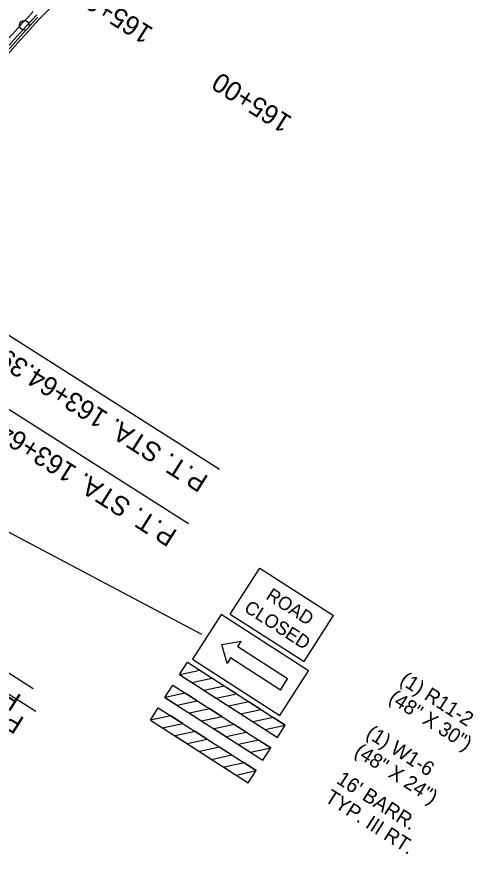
# Model space of a CAD drawing. Extents: x 659657 to 668193, y 633084 to 648639.
# Drawn here: x 661925.3 to 662114.8, y 641121.9 to 641469.4 of the extents above; entities that cross this region are included whole.
import ezdxf

# ---------------------------------------------------------------- set-up
doc = ezdxf.new("R2010")
doc.units = 0
for name, color, linetype in [('R_MOT_Stage 1A_Striping', 7, 'Continuous'), ('R_MOT_Stage 1B_Striping', 7, 'Continuous'), ('R_MOT_Stage 1C', 7, 'Continuous'), ('R_MOT_Stage 1C_Striping', 7, 'Continuous'), ('R_MOT_Stage 2_Striping_PPM', 7, 'Continuous'), ('R_MOT_Stage 3_Striping_PPM', 7, 'Continuous'), ('R_MOT_Stage 4_Striping_PPM', 7, 'Continuous'), ('R_MOT_Stage 5_Striping_PPM', 7, 'Continuous'), ('TEMP_SIGNAL_POLES_STAGE 3', 7, 'Continuous'), ('TEXT_TEMP_SIGNAL_POLES_STAGE 2', 7, 'Continuous')]:
    doc.layers.add(name, color=color, linetype=linetype)

msp = doc.modelspace()

# ---------------------------------------------------------------- linework, layer by layer
at = {"layer": 'R_MOT_Stage 1A_Striping'}
for points in [[(661886.17, 641329.27), (661996.53, 641259.13)], [(661831.23, 641245.39), (661933.19, 641181.34)]]:
    msp.add_lwpolyline(points, dxfattribs=at)
at = {"layer": 'R_MOT_Stage 1B_Striping'}
for points in [[(661764.81, 641437.19), (662009.47, 641281.69)], [(661701.73, 641337.94), (661932.02, 641190.7)]]:
    msp.add_lwpolyline(points, dxfattribs=at)
at = {"layer": 'R_MOT_Stage 1C'}
msp.add_circle((661928.39, 641465.85), 2, dxfattribs=at)
for centre, radius, start, end in [((662771.33, 640697.15), 1141.93, 137.30278, 142.29975), ((662771.85, 640696.69), 1140.63, 137.30073, 142.29922)]:
    msp.add_arc(centre, radius, start, end, dxfattribs=at)
at = {"layer": 'R_MOT_Stage 1C_Striping'}
for centre, radius, start, end in [((662748.35, 640671.56), 1138.92, 128.98842, 135.57268), ((662771.33, 640697.15), 1137.93, 137.30278, 142.30278)]:
    msp.add_arc(centre, radius, start, end, dxfattribs=at)
at = {"layer": 'R_MOT_Stage 2_Striping_PPM'}
for centre, radius, start, end in [((662748.35, 640671.56), 1163.92, 124.32654, 140.57268), ((662771.33, 640697.15), 1138.94, 137.31966, 142.31966)]:
    msp.add_arc(centre, radius, start, end, dxfattribs=at)
at = {"layer": 'R_MOT_Stage 3_Striping_PPM'}
for centre, radius, start, end in [((662748.35, 640671.56), 1163.92, 124.32654, 140.57268), ((662771.33, 640697.15), 1138.94, 137.31966, 142.31966)]:
    msp.add_arc(centre, radius, start, end, dxfattribs=at)
at = {"layer": 'R_MOT_Stage 4_Striping_PPM'}
for centre, radius, start, end in [((662748.35, 640671.56), 1163.92, 124.32654, 140.57268), ((662771.33, 640697.15), 1138.94, 137.31966, 142.31966)]:
    msp.add_arc(centre, radius, start, end, dxfattribs=at)
at = {"layer": 'R_MOT_Stage 5_Striping_PPM'}
for centre, radius, start, end in [((662748.35, 640671.56), 1163.92, 124.32654, 140.57268), ((662771.33, 640697.15), 1138.94, 137.31966, 142.31966)]:
    msp.add_arc(centre, radius, start, end, dxfattribs=at)
at = {"layer": 'TEMP_SIGNAL_POLES_STAGE 3'}
for points in [[(661764.81, 641437.19), (662009.47, 641281.69)], [(661701.73, 641337.94), (661932.02, 641190.7)]]:
    msp.add_lwpolyline(points, dxfattribs=at)
at = {"layer": 'TEXT_TEMP_SIGNAL_POLES_STAGE 2'}
for p, q in [((661816.37, 641311.5), (662001.9, 641213.23)), ((662013.92, 641221.48), (662026.19, 641240.63)), ((662026.19, 641240.63), (662056.83, 641220.98)), ((662013.92, 641221.48), (662044.56, 641201.84)), ((662044.56, 641201.84), (662056.83, 641220.98)), ((662010.46, 641208.9), (662018.48, 641210.28)), ((662012.56, 641201.04), (662010.46, 641208.9)), ((662017, 641207.97), (662018.48, 641210.28)), ((662037.72, 641194.69), (662017, 641207.97)), ((661992.83, 641196.46), (661996.1, 641201.56)), ((661996.1, 641201.56), (662036.75, 641175.51)), ((662014.04, 641203.35), (662012.56, 641201.04)), ((662034.77, 641190.07), (662014.04, 641203.35)), ((661992.83, 641196.46), (662033.48, 641170.41)), ((662034.77, 641190.07), (662037.72, 641194.69)), ((661986.78, 641187.01), (661990.04, 641192.1)), ((661990.04, 641192.1), (662030.69, 641166.05)), ((661986.78, 641187.01), (662027.43, 641160.97)), ((661980.74, 641177.58), (661984, 641182.67)), ((661984, 641182.67), (662024.64, 641156.62)), ((661980.74, 641177.58), (662021.38, 641151.54)), ((662033.48, 641170.41), (662036.75, 641175.51)), ((662027.43, 641160.97), (662030.69, 641166.05)), ((662021.38, 641151.54), (662024.64, 641156.62))]:
    msp.add_line(p, q, dxfattribs=at)
for points in [[(661998.19, 641202.8), (662034.53, 641179.51), (662046.45, 641198.09), (662010.1, 641221.38)], [(662006.28, 641195.04), (662001.27, 641198.23), (661992.95, 641196.41), (661997.93, 641193.21)], [(662016.44, 641188.53), (662011.43, 641191.72), (662003.11, 641189.9), (662008.09, 641186.7)], [(662000.22, 641185.58), (661995.21, 641188.77), (661986.89, 641186.95), (661991.87, 641183.75)], [(662026.59, 641182.02), (662021.59, 641185.21), (662013.26, 641183.39), (662018.24, 641180.2)], [(661994.17, 641176.15), (661989.17, 641179.34), (661980.84, 641177.51), (661985.83, 641174.32)], [(662010.37, 641179.07), (662005.37, 641182.26), (661997.04, 641180.44), (662002.03, 641177.24)], [(662036.75, 641175.51), (662031.74, 641178.7), (662023.42, 641176.88), (662028.4, 641173.69)], [(662004.33, 641169.64), (661999.32, 641172.83), (661991, 641171.01), (661995.98, 641167.81)], [(662020.53, 641172.56), (662015.52, 641175.75), (662007.2, 641173.93), (662012.18, 641170.74)], [(662030.69, 641166.05), (662025.68, 641169.24), (662017.36, 641167.42), (662022.34, 641164.23)], [(662014.49, 641163.13), (662009.48, 641166.32), (662001.16, 641164.5), (662006.14, 641161.3)], [(662024.64, 641156.62), (662019.64, 641159.81), (662011.31, 641157.99), (662016.3, 641154.8)]]:
    msp.add_lwpolyline(points, close=True, dxfattribs=at)

# ---------------------------------------------------------------- texts
at = {"layer": 'R_MOT_Stage 1A_Striping'}
for s, rotation, p in [('P.T. STA. 163+64.39', 147.5604, (661992.38, 641255.84)), ('P.I. STA. 162+47.32', 147.8647, (661928.87, 641178.15))]:
    msp.add_text(s, height=8, rotation=rotation, dxfattribs=at).set_placement(p)
at = {"layer": 'R_MOT_Stage 1B_Striping'}
for s, rotation, p in [('165+00', 147.5604, (661982.43, 641464.3)), ('P.T. STA. 163+64.39', 147.5604, (662005.32, 641278.4)), ('P.I. STA. 162+47.32', 147.4052, (661927.67, 641187.55))]:
    msp.add_text(s, height=8, rotation=rotation, dxfattribs=at).set_placement(p)
at = {"layer": 'TEMP_SIGNAL_POLES_STAGE 3'}
for s, rotation, p in [('165+00', 147.5604, (662040.09, 641427.41)), ('P.T. STA. 163+64.39', 147.5604, (662005.32, 641278.4)), ('P.I. STA. 162+47.32', 147.4052, (661927.67, 641187.55))]:
    msp.add_text(s, height=8, rotation=rotation, dxfattribs=at).set_placement(p)
at = {"layer": 'TEXT_TEMP_SIGNAL_POLES_STAGE 2'}
for s, height, p in [('ROAD', 5.51, (662028.32, 641228.09)), ('CLOSED', 5.537, (662019.23, 641222.96)), ('(1) R11-2', 6, (662083.84, 641192.98)), ('(48" X 30")', 6, (662079.22, 641185.5)), ('(1) W1-6', 6, (662069.84, 641170.87)), ('(48" X 24")', 6, (662064.99, 641163.29)), ("16' BARR.", 6, (662057.57, 641151.72)), ('TYP. III RT.', 6, (662052.72, 641144.15))]:
    msp.add_text(s, height=height, rotation=327.3465, dxfattribs=at).set_placement(p)

doc.saveas('drawing.dxf')
